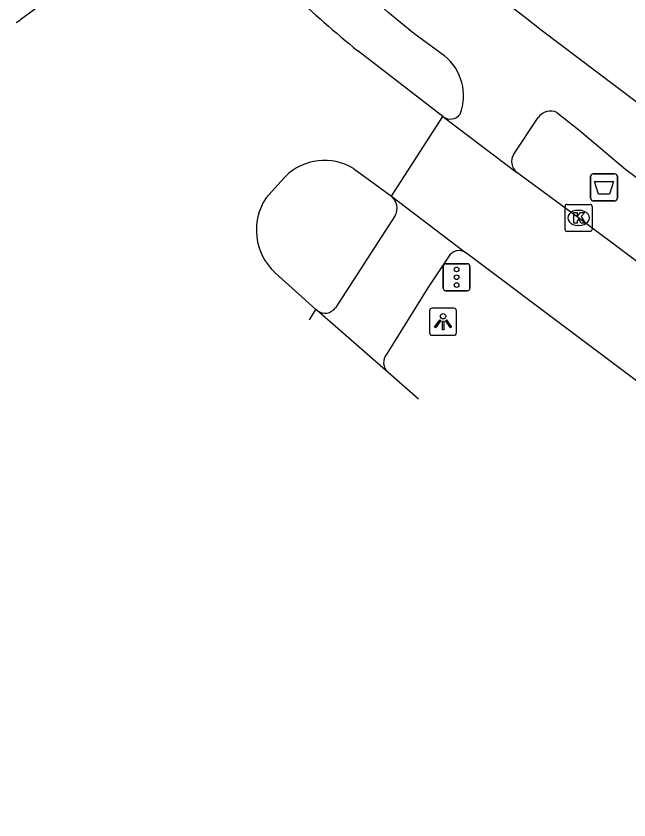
# Model space of a CAD drawing. Extents: x 161087 to 161922, y 382574 to 383873.
# Drawn here: x 161102.98 to 161125.62, y 383235.29 to 383265.02 of the extents above; entities that cross this region are included whole.
import ezdxf

# ---------------------------------------------------------------- set-up
doc = ezdxf.new("R2010")
doc.units = 0
for name, color, linetype in [('IMGEO_Afvalbak', 7, 'Continuous'), ('IMGEO_Fietspad_gesloten', 7, 'Continuous'), ('IMGEO_Fietspad_open', 7, 'Continuous'), ('IMGEO_Kolk', 7, 'Continuous'), ('IMGEO_Lichtpunt', 7, 'Continuous'), ('IMGEO_OVBaan_gesloten', 7, 'Continuous'), ('IMGEO_Rijbaan_lokaal_gesloten', 7, 'Continuous'), ('IMGEO_Verkeersregelinstallatiepaal', 7, 'Continuous')]:
    doc.layers.add(name, color=color, linetype=linetype)

msp = doc.modelspace()

# ---------------------------------------------------------------- linework, layer by layer
at = {"layer": 'IMGEO_Afvalbak'}
for p, q in [((161124.306, 383259.182), (161125.096, 383259.182)), ((161125.096, 383259.182), (161124.306, 383259.182)), ((161124.206, 383258.282), (161124.206, 383259.082)), ((161124.206, 383259.082), (161124.206, 383258.282)), ((161125.196, 383259.082), (161125.196, 383258.282)), ((161125.196, 383258.282), (161125.196, 383259.082)), ((161125.096, 383258.182), (161124.306, 383258.182)), ((161124.306, 383258.182), (161125.096, 383258.182))]:
    msp.add_line(p, q, dxfattribs=at)
msp.add_lwpolyline([(161124.349, 383258.896), (161125.053, 383258.896), (161124.904, 383258.426), (161124.498, 383258.426), (161124.349, 383258.896)], dxfattribs=at)
for centre, start, end in [((161124.306, 383259.082), 90, 180), ((161124.306, 383259.082), 90, 180), ((161125.096, 383259.082), 0, 90), ((161125.096, 383259.082), 360, 90), ((161124.306, 383258.282), 180, 270), ((161124.306, 383258.282), 180, 270), ((161125.096, 383258.282), 270, 0), ((161125.096, 383258.282), 270, 0)]:
    msp.add_arc(centre, 0.1, start, end, dxfattribs=at)
at = {"layer": 'IMGEO_Fietspad_gesloten'}
for points in [[(161118.811, 383263.545), (161118.639, 383263.671), (161117.682, 383264.372), (161116.715, 383265.158), (161115.445, 383266.307), (161114.639, 383267.113), (161113.772, 383268), (161113.228, 383268.645), (161112.509, 383269.687), (161111.957, 383270.396), (161111.405, 383271.129)], [(161122.381, 383264.513), (161141.59, 383250), (161150.612, 383243.184), (161152.322, 383241.841), (161151.057, 383240.133)], [(161121.372, 383259.911), (161122.272, 383261.268)], [(161122.964, 383261.452), (161123.772, 383260.815), (161125.515, 383259.342), (161131.675, 383254.752), (161136.923, 383250.842), (161138.045, 383250), (161146.169, 383243.902), (161146.845, 383243.381)]]:
    msp.add_lwpolyline(points, dxfattribs=at)
for centre, radius, start, end in [((161168.637, 383324.915), 76.079, 223.45622, 232.55524), ((161117.604, 383262.066), 1.909, 339.2547, 50.7735), ((161119.024, 383261.663), 0.455, 233.2202, 323.2162), ((161122.728, 383260.947), 0.557, 64.9073, 144.8731), ((161121.801, 383259.633), 0.511, 147.0872, 231.9467)]:
    msp.add_arc(centre, radius, start, end, dxfattribs=at)
at = {"layer": 'IMGEO_Fietspad_open'}
for points in [[(161116.992, 383257.645), (161116.603, 383257.047), (161114.777, 383254.227)], [(161118.956, 383256.109), (161118.196, 383254.962), (161116.675, 383252.524)]]:
    msp.add_lwpolyline(points, dxfattribs=at)
for centre, radius, start, end in [((161116.468, 383257.909), 0.587, 333.2551, 49.7668), ((161119.346, 383255.902), 0.441, 56.2528, 152.0319), ((161114.393, 383254.502), 0.472, 232.4799, 324.4482), ((161117.066, 383252.204), 0.506, 140.6793, 227.1029)]:
    msp.add_arc(centre, radius, start, end, dxfattribs=at)
at = {"layer": 'IMGEO_Kolk'}
for p, q in [((161123.262, 383257.127), (161123.262, 383257.979)), ((161123.337, 383258.053), (161124.189, 383258.053)), ((161124.263, 383257.979), (161124.263, 383257.127)), ((161123.75, 383257.833), (161123.775, 383257.833)), ((161123.773, 383257.273), (161123.748, 383257.273)), ((161124.189, 383257.053), (161123.337, 383257.053))]:
    msp.add_line(p, q, dxfattribs=at)
for points in [[(161123.262, 383257.127), (161123.262, 383257.979)], [(161123.337, 383258.053), (161124.189, 383258.053)], [(161124.263, 383257.979), (161124.263, 383257.127)], [(161123.583, 383257.753), (161123.706, 383257.753), (161123.706, 383257.602), (161123.836, 383257.753), (161124, 383257.753), (161123.854, 383257.602), (161124.007, 383257.353), (161123.855, 383257.353), (161123.77, 383257.517), (161123.706, 383257.45), (161123.706, 383257.353), (161123.583, 383257.353), (161123.583, 383257.753)], [(161124.189, 383257.053), (161123.337, 383257.053)]]:
    msp.add_lwpolyline(points, dxfattribs=at)
for centre, start, end in [((161123.339, 383257.977), 91.552, 178.448), ((161123.339, 383257.977), 91.552, 178.448), ((161124.187, 383257.977), 1.552, 88.448), ((161124.187, 383257.977), 1.552, 88.448), ((161123.339, 383257.129), 181.552, 268.448), ((161123.339, 383257.129), 181.552, 268.448), ((161124.187, 383257.129), 271.552, 358.448), ((161124.187, 383257.129), 271.552, 358.448)]:
    msp.add_arc(centre, 0.0765, start, end, dxfattribs=at)
for centre, major_axis, ratio, start_param, end_param in [((161123.749, 383257.553), (-0.387, 0.002), 0.722429, 4.712389, 7.853982), ((161123.774, 383257.553), (-0.39, 0.002), 0.717154, 1.570796, 4.712389)]:
    msp.add_ellipse(centre, major_axis=major_axis, ratio=ratio, start_param=start_param, end_param=end_param, dxfattribs=at)
at = {"layer": 'IMGEO_Lichtpunt'}
for p, q in [((161118.257, 383254.117), (161118.257, 383253.31)), ((161118.257, 383254.117), (161118.257, 383253.31)), ((161119.159, 383254.212), (161118.351, 383254.212)), ((161119.159, 383254.212), (161118.351, 383254.212)), ((161119.253, 383253.31), (161119.253, 383254.117)), ((161119.253, 383253.31), (161119.253, 383254.117)), ((161118.351, 383253.216), (161119.159, 383253.216)), ((161118.351, 383253.216), (161119.159, 383253.216))]:
    msp.add_line(p, q, dxfattribs=at)
for points in [[(161118.631, 383253.781), (161118.67, 383253.753), (161118.482, 383253.491), (161118.444, 383253.518), (161118.631, 383253.781)], [(161118.733, 383253.733), (161118.78, 383253.733), (161118.78, 383253.411), (161118.733, 383253.411), (161118.733, 383253.733)], [(161118.843, 383253.753), (161118.881, 383253.78), (161119.068, 383253.518), (161119.029, 383253.49), (161118.843, 383253.753)]]:
    msp.add_lwpolyline(points, dxfattribs=at)
msp.add_circle((161118.756, 383253.915), 0.0994, dxfattribs=at)
for centre, start, end in [((161118.351, 383254.117), 90, 180), ((161118.351, 383254.117), 90, 180), ((161119.159, 383254.117), 0, 90), ((161119.159, 383254.117), 0, 90), ((161118.351, 383253.31), 180, 270), ((161118.351, 383253.31), 180, 270), ((161119.159, 383253.31), 270, 0), ((161119.159, 383253.31), 270, 360)]:
    msp.add_arc(centre, 0.0946, start, end, dxfattribs=at)
at = {"layer": 'IMGEO_OVBaan_gesloten'}
for points in [[(161116.847, 383258.357), (161118.752, 383261.298)], [(161118.752, 383261.298), (161121.486, 383259.231)], [(161144.303, 383242.133), (161140.977, 383244.669), (161133.852, 383250), (161123.758, 383257.552), (161121.486, 383259.231)], [(161116.847, 383258.357), (161119.591, 383256.269)], [(161147.473, 383235.291), (161146.078, 383236.362), (161127.932, 383250), (161119.591, 383256.269)]]:
    msp.add_lwpolyline(points, dxfattribs=at)
at = {"layer": 'IMGEO_Rijbaan_lokaal_gesloten'}
for points in [[(161104.482, 383265.881), (161103.157, 383264.89)], [(161118.752, 383261.298), (161115.608, 383263.725)], [(161115.445, 383259.385), (161116.847, 383258.357)], [(161112.214, 383258.293), (161112.76, 383258.897), (161112.93, 383259.085)], [(161114.06, 383254.167), (161112.548, 383255.526)], [(161113.819, 383253.779), (161114.06, 383254.167)], [(161114.105, 383254.127), (161114.06, 383254.167)], [(161116.722, 383251.833), (161114.105, 383254.127)], [(161117.848, 383250.848), (161116.722, 383251.833)]]:
    msp.add_lwpolyline(points, dxfattribs=at)
for centre, radius, start, end in [((161155.114, 383311.482), 61.979, 224.37685, 230.40125), ((161101.979, 383266.535), 2.023, 299.6395, 305.6029), ((161114.382, 383257.604), 2.074, 59.1635, 134.4412), ((161114.013, 383257.106), 2.155, 146.593, 227.1726)]:
    msp.add_arc(centre, radius, start, end, dxfattribs=at)
at = {"layer": 'IMGEO_Verkeersregelinstallatiepaal'}
for p, q in [((161118.76, 383254.958), (161118.76, 383255.758)), ((161118.76, 383255.758), (161118.76, 383254.958)), ((161118.86, 383255.858), (161119.65, 383255.858)), ((161119.65, 383255.858), (161118.86, 383255.858)), ((161119.75, 383255.758), (161119.75, 383254.958)), ((161119.75, 383254.958), (161119.75, 383255.758)), ((161119.65, 383254.858), (161118.86, 383254.858)), ((161118.86, 383254.858), (161119.65, 383254.858))]:
    msp.add_line(p, q, dxfattribs=at)
for centre in [(161119.255, 383255.648), (161119.255, 383255.358), (161119.255, 383255.068)]:
    msp.add_circle(centre, 0.085, dxfattribs=at)
for centre, start, end in [((161118.86, 383255.758), 90, 180), ((161118.86, 383255.758), 90, 180), ((161119.65, 383255.758), 0, 90), ((161119.65, 383255.758), 360, 90), ((161118.86, 383254.958), 180, 270), ((161118.86, 383254.958), 180, 270), ((161119.65, 383254.958), 270, 0), ((161119.65, 383254.958), 270, 0)]:
    msp.add_arc(centre, 0.1, start, end, dxfattribs=at)

doc.saveas('drawing.dxf')
